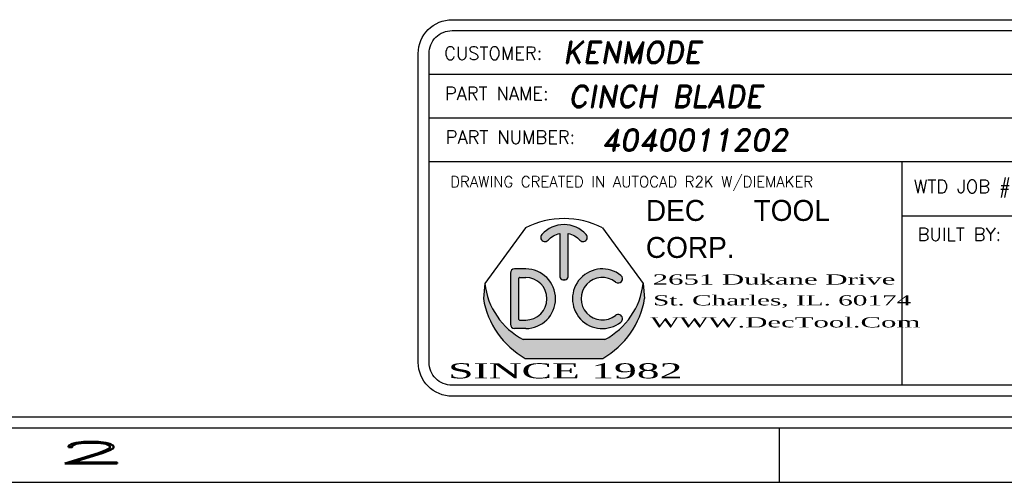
# Model space of a CAD drawing. Header units: inches. Extents: x 1880 to 2363, y -453 to -54.
# Tile 806 of 1056: x 2082.46 to 2086.98, y -131 to -128.88. Entities that reach past the tile are written whole.
import ezdxf
from ezdxf.enums import TextEntityAlignment as Align

# ---------------------------------------------------------------- set-up
doc = ezdxf.new("R2010")
doc.units = ezdxf.units.IN
doc.header["$LTSCALE"] = 0.5
doc.header["$MEASUREMENT"] = 0
doc.layers.add('SID-M-D', color=42, linetype='Continuous')
doc.layers.add('SID-M-S', color=105, linetype='Continuous')
doc.styles.add('DARREN', font='dutchi.ttf')
doc.styles.add('PTI', font='romand.shx', dxfattribs={"oblique": 10})
doc.styles.add('R', font='ROMAND.SHX')
doc.styles.add('ROMANS', font='ROMANS.shx', dxfattribs={"height": 0.125})
doc.styles.add('TITTLE', font='vinet.ttf')

# ---------------------------------------------------------------- blocks, each defined once
blk = doc.blocks.new('*U9')
at = {"layer": 'SID-M-S'}
for p, q in [((-34.00000000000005, -0.2500000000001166), (-1.13242748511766e-14, -0.2499999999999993)), ((-34.00000000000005, -0.3000000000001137), (-1.13242748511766e-14, -0.3)), ((-4.999999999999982, -0.300000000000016), (-4.999999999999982, -0.5500000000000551)), ((-34.00000000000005, -0.550000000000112), (2.886579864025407e-15, -0.55))]:
    blk.add_line(p, q, dxfattribs=at)
at = {"layer": 'SID-M-D', "style": 'R', "width": 4}
blk.add_text('2', height=0.09999999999, dxfattribs=at).set_placement((-8.327455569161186, -0.4642842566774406))
blk = doc.blocks.new('JM_TITTLE_BOX_SID')
at = {"layer": 'SID-M-S'}
h = blk.add_hatch(color=5, dxfattribs=at)
edge = h.paths.add_edge_path()
edge.add_arc((-5.986244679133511, 0.4950859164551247), 0.09767006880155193, 101.536958, 138.1897)
edge.add_arc((-6.073603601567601, 0.5732219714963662), 0.01953401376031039, 138.1897, 318.1897, ccw=False)
edge.add_arc((-5.986244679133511, 0.4950859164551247), 0.1367380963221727, 41.810299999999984, 138.1897, ccw=False)
edge.add_arc((-5.898875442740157, 0.5732104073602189), 0.01953401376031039, -138.1439400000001, 41.85608500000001, ccw=False)
edge.add_arc((-5.986244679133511, 0.4950859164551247), 0.09767006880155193, 41.791991, 78.46304)
edge.add_line((-5.966710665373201, 0.5907825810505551), (-5.966710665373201, 0.3974164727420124))
edge.add_arc((-5.986244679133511, 0.3974139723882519), 0.01953401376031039, -180.0073369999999, 0.0073369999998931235, ccw=False)
edge.add_line((-6.005778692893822, 0.3974164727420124), (-6.005778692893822, 0.5907825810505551))
h = blk.add_hatch(color=5, dxfattribs=at)
h.paths.add_polyline_path([(-6.162050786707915, 0.4286702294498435), (-6.212839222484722, 0.4286702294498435, 0.4142135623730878), (-6.232373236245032, 0.4091362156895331), (-6.232373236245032, 0.1747280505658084, 0.4142135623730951), (-6.212839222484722, 0.155194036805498), (-6.162050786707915, 0.155194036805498, 1)])
h.paths.add_polyline_path([(-6.162050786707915, 0.1942620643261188), (-6.190179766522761, 0.1942620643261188, -0.4142135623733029), (-6.193305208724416, 0.1973875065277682), (-6.193305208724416, 0.3864767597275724, -0.4142135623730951), (-6.190179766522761, 0.3896022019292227), (-6.162050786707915, 0.3896022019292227, -1)], flags=16)
for color, points in [(5, [(-5.725074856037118, 0.3987513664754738, 2.079481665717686), (-5.725054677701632, 0.1851290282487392, 0.9974867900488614), (-5.749474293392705, 0.2156248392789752, -2.078486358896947), (-5.749497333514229, 0.3682578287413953, 0.9974776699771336)]), (44, [(-5.616542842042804, 0.293125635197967), (-5.622835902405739, 0.3623491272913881), (-5.622835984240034, 0.3623492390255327, -0.2467035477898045), (-5.799307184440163, 0.1044056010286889), (-6.173182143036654, 0.1044056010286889, -0.2467035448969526), (-6.349653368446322, 0.3623492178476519), (-6.349653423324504, 0.3623491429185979), (-6.355946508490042, 0.2931255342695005, 0.2250527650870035), (-6.164615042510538, 0.01845576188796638), (-5.807874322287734, 0.01845577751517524, 0.2250528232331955)])]:
    blk.add_hatch(color=color, dxfattribs=at).paths.add_polyline_path(points)
for p, q in [((-3.421997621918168, 1.32165344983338), (-3.421997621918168, 1.52165144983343)), ((-6.604933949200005, 1.32165344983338), (0.1049989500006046, 1.32165344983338)), ((-1.409017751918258, 0.9216574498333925), (-1.409017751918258, 1.32165344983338)), ((-6.604933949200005, 1.121655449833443), (0.1049989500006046, 1.121655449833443)), ((-3.766880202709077, 0.9216574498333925), (-3.766880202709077, 1.121655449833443)), ((-2.922002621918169, 0.6716599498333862), (-2.922002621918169, 1.121655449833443)), ((-6.604933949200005, 0.9216574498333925), (0.1049989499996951, 0.9216574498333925)), ((-4.43498749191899, -0.1049989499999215), (-4.43498749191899, 0.9216574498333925)), ((-2.922002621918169, 0.6716599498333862), (-2.922002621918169, 0.9216574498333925)), ((-1.409017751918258, 0.6716599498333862), (-1.409017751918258, 0.9216574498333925)), ((-4.43498749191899, 0.6716599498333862), (0.1049989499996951, 0.6716599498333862)), ((-6.232373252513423, 0.4091362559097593), (-6.232373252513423, 0.1747280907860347)), ((-6.162050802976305, 0.4286702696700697), (-6.212839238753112, 0.4286702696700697)), ((-6.349653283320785, 0.3623490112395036), (-6.355946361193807, 0.2931254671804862)), ((-6.193305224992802, 0.1973875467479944), (-6.193305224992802, 0.3864767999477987)), ((-6.190179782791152, 0.3896022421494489), (-6.162050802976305, 0.3896022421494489)), ((-5.622835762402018, 0.3623490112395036), (-5.616542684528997, 0.2931254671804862)), ((-6.190179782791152, 0.1942621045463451), (-6.162050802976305, 0.1942621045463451)), ((-6.162050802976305, 0.1551940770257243), (-6.212839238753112, 0.1551940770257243)), ((-5.799306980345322, 0.1044056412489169), (-6.17318206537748, 0.1044056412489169))]:
    blk.add_line(p, q, dxfattribs=at)
at = {"layer": 'SID-M-S', "color": 44}
for p, q in [((-6.163350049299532, 0.6167221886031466), (-6.349653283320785, 0.3623490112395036)), ((-5.809139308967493, 0.6167221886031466), (-5.622835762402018, 0.3623490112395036))]:
    blk.add_line(p, q, dxfattribs=at)
at = {"layer": 'SID-M-S', "linetype": 'Continuous'}
blk.add_line((-6.164614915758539, 0.01845566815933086), (-5.807874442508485, 0.01845566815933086), dxfattribs=at)
at = {"layer": 'SID-M-S'}
for points in [[(1.261213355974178e-13, -0.1549984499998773), (-6.499934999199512, -0.1549984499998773, -0.414213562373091), (-6.654933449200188, 1.163513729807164e-13), (-6.654933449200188, 1.416652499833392, -0.4142135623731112), (-6.499934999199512, 1.571650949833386), (1.261213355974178e-13, 1.571650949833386, -0.4142135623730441), (0.1549984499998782, 1.416652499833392), (0.1549984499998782, 1.163513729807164e-13, -0.4142135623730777)], [(1.261213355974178e-13, -0.1049989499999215), (-6.499934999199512, -0.1049989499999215, -0.4142135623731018), (-6.604933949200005, 1.163513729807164e-13), (-6.604933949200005, 1.416652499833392, -0.4142135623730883), (-6.499934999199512, 1.52165144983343), (1.261213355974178e-13, 1.52165144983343, -0.414213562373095), (0.1049989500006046, 1.416652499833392), (0.1049989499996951, 1.163513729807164e-13, -0.414213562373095)]]:
    blk.add_lwpolyline(points, format="xyb", close=True, dxfattribs=at)
for points in [[(-5.913425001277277, 0.5601760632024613, 1), (-5.884326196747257, 0.5862444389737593, 0.4472140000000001), (-6.088163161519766, 0.5862444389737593)], [(-6.059043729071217, 0.5601991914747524, -0.161305), (-6.005778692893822, 0.5907825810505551), (-6.005778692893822, 0.3974164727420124, 1.000128), (-5.966710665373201, 0.3974164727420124), (-5.966710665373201, 0.5907825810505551, -0.161387), (-5.913425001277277, 0.5601760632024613)]]:
    blk.add_lwpolyline(points, format="xyb", dxfattribs=at)
at = {"layer": 'SID-M-S', "color": 44}
blk.add_arc((-5.986244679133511, 0.2684913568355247), 0.3906802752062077, 63.04274999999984, 116.9573, dxfattribs=at)
at = {"layer": 'SID-M-S'}
for centre, radius, start, end in [((-6.073603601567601, 0.5732219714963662), 0.01953401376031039, 138.1896999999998, 318.1897), ((-6.212839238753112, 0.4091362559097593), 0.01953401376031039, 90.00001999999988, 180), ((-6.162050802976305, 0.291932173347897), 0.1367380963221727, 270, 90), ((-5.810438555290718, 0.291932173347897), 0.1367380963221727, 51.37019699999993, 308.6138100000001), ((-6.015936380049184, 0.4013226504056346), 0.3359850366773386, 186.6612, 242.0944999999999), ((-6.190179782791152, 0.3864767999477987), 0.003125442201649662, 90, 180), ((-6.162050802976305, 0.291932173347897), 0.09767006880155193, 270, 90), ((-5.810438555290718, 0.291932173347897), 0.09767006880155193, 51.39486399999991, 308.5955999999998), ((-5.95655297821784, 0.4013226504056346), 0.3359850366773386, 297.9055, 353.3388), ((-5.737324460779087, 0.3835354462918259), 0.01953401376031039, 231.3559519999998, 51.16382900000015), ((-5.970617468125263, 0.3575664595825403), 0.3906802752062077, 189.494, 240.2271), ((-6.00187189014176, 0.3575664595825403), 0.3906802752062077, 299.7728999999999, 350.506), ((-6.190179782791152, 0.1973875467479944), 0.003125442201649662, 180, 270), ((-5.737302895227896, 0.2003460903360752), 0.01953401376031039, 308.387747, 128.676102), ((-6.212839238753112, 0.1747280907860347), 0.01953401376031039, 180, 270)]:
    blk.add_arc(centre, radius, start, end, dxfattribs=at)
blk.add_point((-5.986244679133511, 0.3778818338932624), dxfattribs=at)
at = {"layer": 'SID-M-D'}
for s, height, style, p in [('CUSTOMER:', 0.0599994, 'ROMANS', (-6.536056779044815, 1.387915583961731)), ('THIS SHEET CONTAINS:', 0.0599994, 'ROMANS', (-3.346844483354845, 1.398983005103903)), ('PART NAME:', 0.0599994, 'ROMANS', (-6.532393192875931, 1.203028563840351)), ('DATE:', 0.0599994, 'ROMANS', (-1.336888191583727, 1.184117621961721)), ('PART NUMBER:', 0.0599994, 'ROMANS', (-6.528821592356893, 1.003030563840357)), ('REV:', 0.0599994, 'ROMANS', (-3.690767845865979, 1.003030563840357)), ('SCALE:', 0.0599994, 'ROMANS', (-2.862737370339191, 0.9841196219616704)), ('DWG NO', 0.0599994, 'ROMANS', (-1.336888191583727, 0.9841196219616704)), ('OF', 0.0599994, 'ROMANS', (-0.6304765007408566, 0.9841196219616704)), ('DRAWING CREATED IN AUTOCAD R2K W/DIEMAKER', 0.04999949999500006, 'R', (-6.508079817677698, 0.8033374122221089)), ('WTD JOB #', 0.0599994, 'ROMANS', (-4.381535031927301, 0.7766631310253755)), ('TOOL #', 0.0599994, 'ROMANS', (-2.868550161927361, 0.7766631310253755)), ('JOB #', 0.0599994, 'ROMANS', (-1.35556529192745, 0.7766631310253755)), ('BUILT BY:', 0.0599994, 'ROMANS', (-4.363988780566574, 0.5573605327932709))]:
    blk.add_text(s, height=height, dxfattribs=dict(at, style=style)).set_placement(p)
at = {"layer": 'SID-M-D', "style": 'PTI', "oblique": 10}
for tag, p in [('CUSTOMER', (-5.990553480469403, 1.371591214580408)), ('DIEDATAINFO', (-2.18746001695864, 1.371591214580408)), ('PARTDESCRIPTION', (-5.966376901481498, 1.169693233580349)), ('00-00-00', (-1.009105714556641, 1.167793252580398)), ('PARTNUMBER', (-5.81595049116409, 0.9696952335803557)), ('REV', (-3.360356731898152, 0.9696952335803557)), ('SCALE', (-2.520436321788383, 0.9677952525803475)), ('SH', (-0.8571950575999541, 0.9677952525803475)), ('SHX', (-0.4057438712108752, 0.9677952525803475)), ('WTD', (-3.839149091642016, 0.7480887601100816)), ('TOOL', (-2.472915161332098, 0.7480887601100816)), ('JOB', (-0.9225366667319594, 0.7480887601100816))]:
    blk.add_attdef(tag, p, '', height=0.09999900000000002, dxfattribs=at)
blk.add_attdef('BUILT', text='', height=0.2499630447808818, dxfattribs=at).set_placement((-2.336101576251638, 0.2076912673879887), align=Align.CENTER)
at = {"layer": 'SID-M-S', "color": 44, "style": 'TITTLE'}
for s, p in [('DEC', (-5.610695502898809, 0.6488078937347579)), ('TOOL', (-5.116590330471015, 0.6488078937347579)), ('CORP.', (-5.610695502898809, 0.4791041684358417))]:
    blk.add_text(s, height=0.09613037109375, dxfattribs=at).set_placement(p)
at = {"layer": 'SID-M-S', "color": 44, "style": 'DARREN'}
for s, height, width, p in [('2651 Dukane Drive', 0.04671936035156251, 2, (-5.579307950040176, 0.356817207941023)), ('St. Charles, IL. 60174', 0.04671936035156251, 1.9, (-5.577648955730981, 0.2612505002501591)), ('WWW.DecTool.Com', 0.04671936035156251, 2, (-5.590066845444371, 0.1603595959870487)), ('SINCE 1982', 0.06921386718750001, 2, (-6.517871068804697, -0.07335393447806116))]:
    blk.add_text(s, height=height, dxfattribs=dict(at, width=width)).set_placement(p)

msp = doc.modelspace()

# ---------------------------------------------------------------- block references
at = {"layer": 'SID-M-D'}
msp.add_blockref('*U9', (2090.947833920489, -130.452003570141), dxfattribs=at)
at = {"layer": 'SID-M-S'}
msp.add_blockref('JM_TITTLE_BOX_SID', (2090.947833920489, -130.4520035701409), dxfattribs=at).add_auto_attribs({'CUSTOMER': 'KENMODE', 'PARTDESCRIPTION': 'CINCH BLADE', '00-00-00': '7-17-25', 'PARTNUMBER': '4040011202', 'SCALE': '1:1', 'TOOL': '16658', 'JOB': '24071', 'DIEDATAINFO': 'SIDE ELEVATION VIEW'})

doc.saveas('drawing.dxf')
